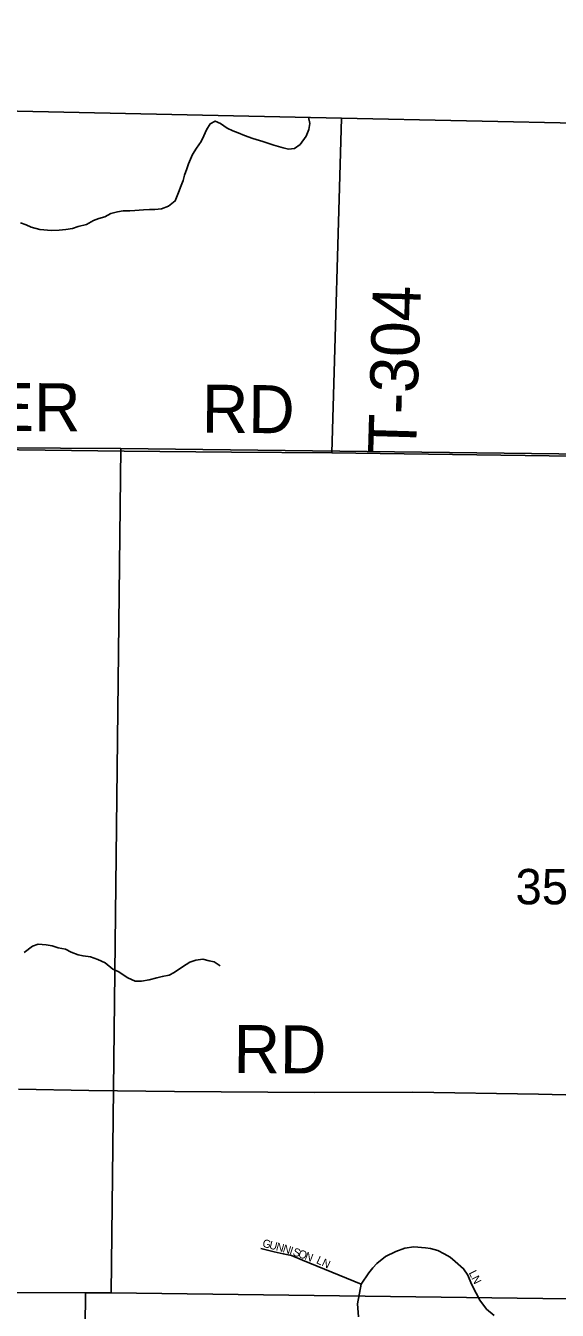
# Model space of a CAD drawing. Extents: x 1310247 to 1552180, y 377264 to 706493.
# Drawn here: x 1431789 to 1435109, y 577088 to 585113 of the extents above; entities that cross this region are included whole.
import ezdxf

# ---------------------------------------------------------------- set-up
doc = ezdxf.new("R2010")
doc.units = 0
for name, color, linetype in [('GM_X_Adjacent_County', 7, 'Continuous'), ('GM_X_County', 7, 'Continuous'), ('GM_X_Minor_River', 7, 'Continuous'), ('GM_X_Section', 7, 'Continuous'), ('GM_X_Section_Text', 7, 'Continuous'), ('GM_X_Township', 7, 'Continuous'), ('GM_X_Township_Road', 7, 'Continuous'), ('GM_X_Township_Road_Text', 7, 'Continuous'), ('GM_X_Township_Subdivision', 7, 'Continuous'), ('GM_X_Township_Subdivision_Text', 7, 'Continuous')]:
    doc.layers.add(name, color=color, linetype=linetype)

msp = doc.modelspace()

# ---------------------------------------------------------------- linework, layer by layer
at = {"layer": 'GM_X_Adjacent_County'}
msp.add_lwpolyline([(1450715.2, 584179.2), (1442865.9, 584339.2), (1440214.4, 584396.4), (1437663.9, 584451.2), (1433762, 584535.3), (1429423.7, 584628.7), (1427117.6, 584678.4), (1422329.3, 584782.1), (1417357, 584890.2), (1413856.4, 584966.1), (1410790.1, 585032.4), (1410838.6, 590333)], dxfattribs=at)
at = {"layer": 'GM_X_County'}
msp.add_lwpolyline([(1417357, 584890.2), (1422329.3, 584782.1), (1427117.6, 584678.4), (1429423.7, 584628.7), (1433762, 584535.3), (1437663.9, 584451.2)], dxfattribs=at)
at = {"layer": 'GM_X_Minor_River'}
for points in [[(1431756, 583881.2), (1431791.8, 583868.9), (1431823.7, 583854.6), (1431877.5, 583840.1), (1431951.3, 583833.4), (1431999.3, 583835), (1432039.2, 583840.6), (1432081.2, 583846.2), (1432117.2, 583857.9), (1432169.2, 583871.4), (1432213.3, 583895.1), (1432245.4, 583908.8), (1432283.4, 583918.4), (1432321.5, 583940.1), (1432363.5, 583949.8), (1432397.5, 583955.4), (1432439.4, 583957.1), (1432471.4, 583958.8), (1432525.3, 583962.3), (1432563.2, 583963.9), (1432595.2, 583965.6), (1432637.2, 583969.3), (1432681.2, 583984.9), (1432723.4, 584018.5), (1432743.7, 584070.4), (1432760, 584114.3), (1432772.2, 584146.2), (1432780.5, 584178.2), (1432794.7, 584218.1), (1432806.9, 584250), (1432831.3, 584307.9), (1432855.6, 584347.7), (1432885.8, 584389.5), (1432902, 584425.4), (1432918.3, 584463.3), (1432940.5, 584499.1), (1432972.6, 584516.8), (1433006.4, 584502.5), (1433048.1, 584472.1), (1433082, 584455.8), (1433115.8, 584443.4), (1433155.6, 584427), (1433207.4, 584408.5), (1433269.2, 584390), (1433338.9, 584367.3), (1433396.7, 584350.7), (1433430.6, 584342.4), (1433468.5, 584346.1), (1433502.7, 584371.8), (1433541, 584423.5), (1433557.2, 584465.4), (1433563.5, 584501.4), (1433555.7, 584541.2)], [(1431778.8, 579322.5), (1431831, 579362.1), (1431867, 579375.8), (1431916.9, 579371.4), (1431954.8, 579365), (1431992.6, 579352.6), (1432038.5, 579344.2), (1432072.3, 579325.9), (1432116.1, 579307.4), (1432148, 579301.1), (1432193.9, 579296.7), (1432239.7, 579278.3), (1432285.5, 579257.8), (1432333.1, 579219.3), (1432366.9, 579205), (1432426.6, 579164.3), (1432472.3, 579143.9), (1432512.3, 579143.5), (1432560.3, 579153.1), (1432608.2, 579164.7), (1432642.3, 579172.4), (1432684.3, 579182), (1432716.3, 579197.8), (1432768.5, 579233.3), (1432814.6, 579263), (1432852.6, 579274.7), (1432894.6, 579280.3), (1432934.5, 579271.9)], [(1432934.5, 579271.9), (1432966.4, 579263.6), (1433004.1, 579239.2)]]:
    msp.add_lwpolyline(points, dxfattribs=at)
at = {"layer": 'GM_X_Section'}
for points in [[(1427104.8, 582500.3), (1432384, 582470.8), (1432322.6, 577196.3), (1432162.6, 577195.8), (1427051.2, 577211.6)], [(1437682.4, 582406.9), (1437672.9, 577127.4), (1437552.9, 577127.9), (1432322.6, 577196.3), (1432384, 582470.8)], [(1427051.2, 577211.6), (1432162.6, 577195.8), (1432110.3, 571875.1), (1426667.5, 571920), (1426765.1, 577209.7)], [(1432322.6, 577196.3), (1437552.9, 577127.9), (1437483.1, 571827.7), (1432110.3, 571875.1), (1432162.6, 577195.8)]]:
    msp.add_lwpolyline(points, close=True, dxfattribs=at)
at = {"layer": 'GM_X_Township'}
msp.add_lwpolyline([(1417357, 584890.2), (1422329.3, 584782.1), (1427117.6, 584678.4), (1429423.7, 584628.7), (1433762, 584535.3), (1437663.9, 584451.2)], dxfattribs=at)
at = {"layer": 'GM_X_Township_Road'}
for points in [[(1433701.2, 582444.8), (1433762, 584535.3)], [(1428622.1, 582475.3), (1429328.5, 582468.8), (1429634.6, 582462.5), (1429723.7, 582420.6), (1429828.7, 582366.3), (1429874.3, 582347.3), (1429942.9, 582371.9), (1430087, 582465.2), (1431416, 582467.8), (1432404.5, 582455.5), (1433074.9, 582449.7), (1433701.2, 582444.8), (1435057.8, 582426.8), (1436656.6, 582409.9), (1437239.1, 582403.9), (1437687.2, 582393.9), (1440208.6, 582357.6), (1440452.2, 582361), (1442855.2, 582323.8)], [(1431743.5, 578469.3), (1432182.9, 578459.9), (1432719.2, 578454.9), (1433591.8, 578448.9), (1434206.7, 578449.4), (1434991.5, 578437.9), (1436352.8, 578404.1)]]:
    msp.add_lwpolyline(points, dxfattribs=at)
at = {"layer": 'GM_X_Township_Subdivision'}
for points in [[(1433256.9, 577473.5), (1433340.6, 577453.2), (1433397.6, 577441.3), (1433448.2, 577429.3), (1433518, 577400.1), (1433885.2, 577251.8)], [(1433867.7, 577046.6), (1433861.3, 577127.6), (1433885.2, 577251.8), (1433933, 577321.7), (1433956.1, 577352.9), (1433981.8, 577379.7), (1434036.9, 577424.5), (1434101.4, 577456), (1434156.6, 577475.3), (1434212.7, 577484.5), (1434286.3, 577478.1), (1434317.6, 577474.4), (1434362.6, 577461.5), (1434402.2, 577439.4), (1434439, 577420.1), (1434471.2, 577393.4), (1434523.7, 577347.4), (1434550.3, 577306.9), (1434573.8, 577250.5), (1434602.8, 577194.7), (1434625.8, 577151.5), (1434666.3, 577095.4), (1434714.1, 577054.9)]]:
    msp.add_lwpolyline(points, dxfattribs=at)

# ---------------------------------------------------------------- texts
at = {"layer": 'GM_X_Section_Text'}
msp.add_text('35', height=221, rotation=0.00001, dxfattribs=at).set_placement((1434847.7, 579623.9))
at = {"layer": 'GM_X_Township_Road_Text'}
for s, rotation, p in [('T-304', 88.31518, (1434226.4, 582437.4)), ('KEISTER', 359.83372, (1430414.5, 582584)), ('RD', 359.50636, (1432888.5, 582570.7)), ('RD', 359.50207, (1433086.5, 578571.1))]:
    msp.add_text(s, height=300, rotation=rotation, dxfattribs=at).set_placement(p)
at = {"layer": 'GM_X_Township_Subdivision_Text'}
for s, rotation, p in [('G', 345.50786, (1433263.9, 577485.5)), ('U', 345.4867, (1433306.5, 577474.5)), ('N', 345.23753, (1433349, 577463.4)), ('N', 342.78158, (1433391, 577452.4)), ('I', 341.58579, (1433432.8, 577439.4)), ('S', 341.51322, (1433453.6, 577432.5)), ('O', 340.82548, (1433486.9, 577421.4)), ('N', 339.19709, (1433528.1, 577407.1)), ('LN', 334.80074, (1433599.9, 577383.7)), ('LN', 296.57478, (1434554.7, 577322.1))]:
    msp.add_text(s, height=50, rotation=rotation, dxfattribs=at).set_placement(p)

doc.saveas('drawing.dxf')
